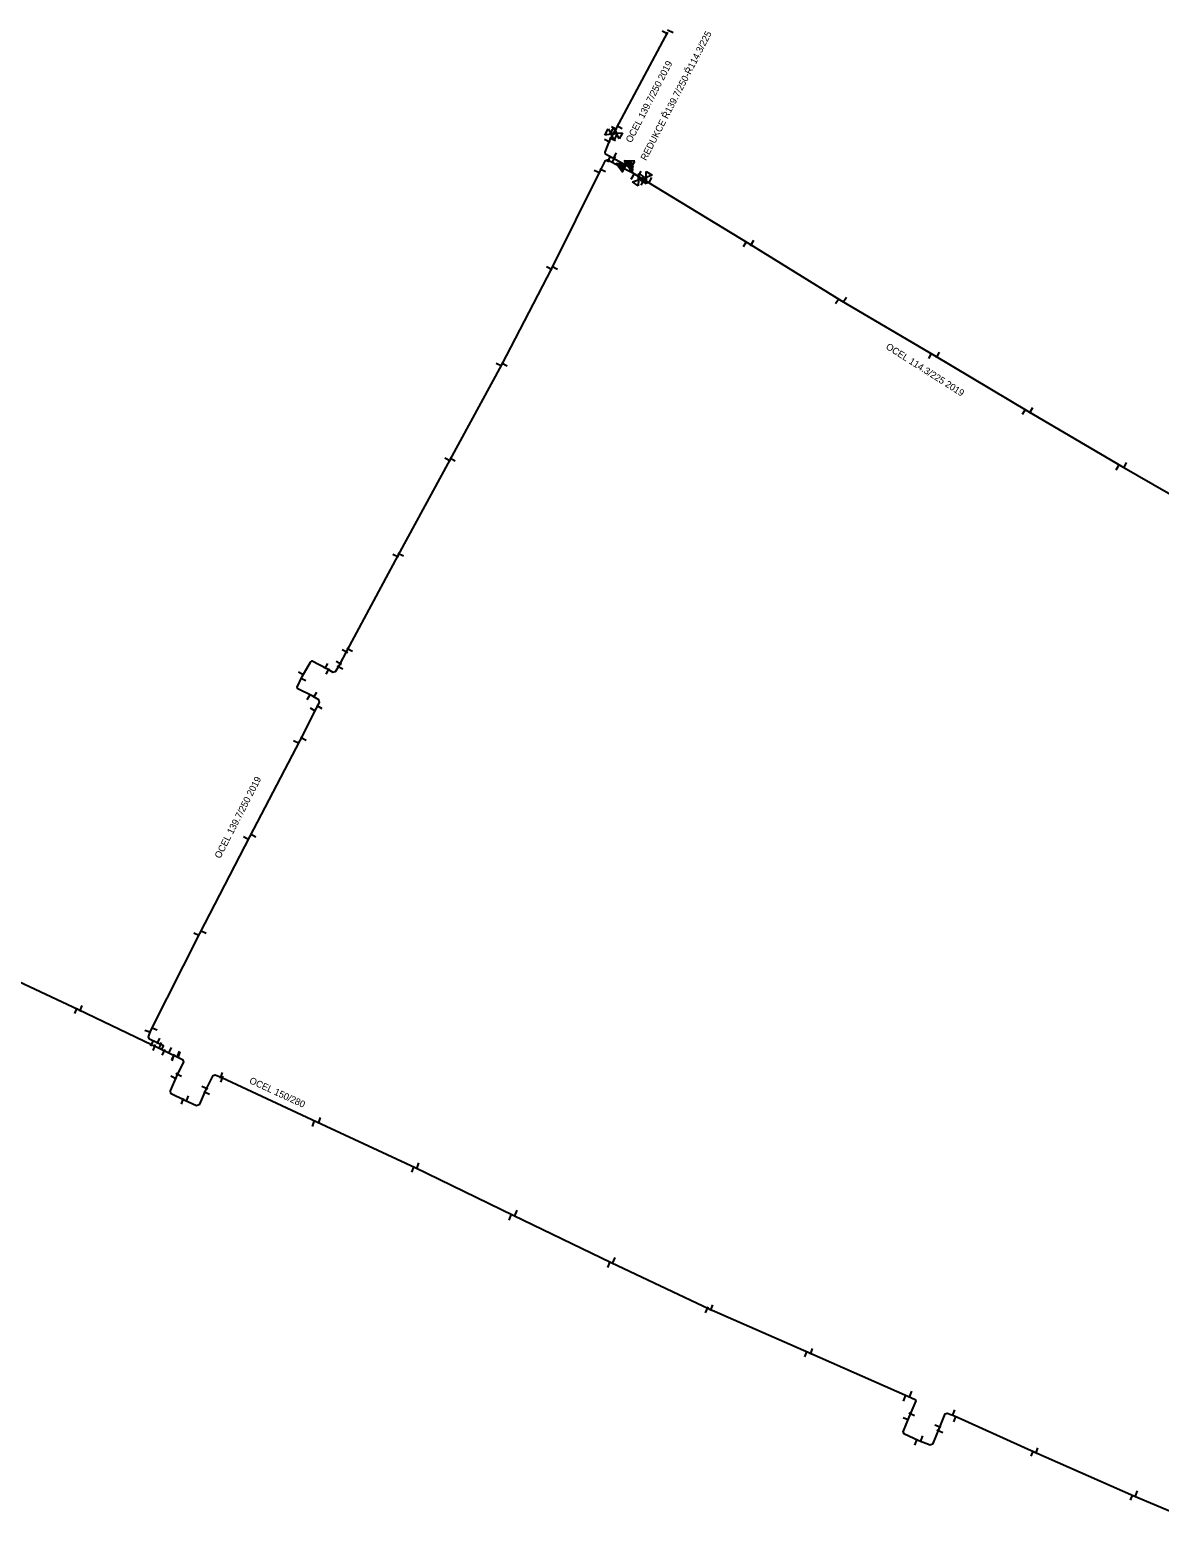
# Model space of a CAD drawing. Extents: x -642943 to -623314, y -1138561 to -1113539.
# Drawn here: x -642250.7 to -642125.9, y -1113706.4 to -1113539.9 of the extents above; entities that cross this region are included whole.
import ezdxf

# ---------------------------------------------------------------- set-up
doc = ezdxf.new("R2010")
doc.units = 0
for name, color, linetype in [('horkovod armatury', 7, 'Continuous'), ('horkovod dimenze', 7, 'Continuous'), ('horkovod předisol', 7, 'Continuous'), ('horkovod sváry', 7, 'Continuous'), ('horkovod trasa', 7, 'Continuous')]:
    doc.layers.add(name, color=color, linetype=linetype)

# ---------------------------------------------------------------- blocks, each defined once
blk = doc.blocks.new('SPH_2')
at = {"layer": 'horkovod sváry'}
blk.add_line((0, -0.035), (0, 0.035), dxfattribs=at)
blk = doc.blocks.new('SPH_1')
at = {"layer": 'horkovod sváry'}
blk.add_line((0, -0.035), (0, 0.035), dxfattribs=at)
blk = doc.blocks.new('SPH')
at = {"layer": 'horkovod sváry'}
blk.add_line((0, -0.035), (0, 0.035), dxfattribs=at)
blk = doc.blocks.new('SH')
at = {"layer": 'horkovod armatury'}
for p, q in [((-0.057, -0.039), (-0.056, 0.038)), ((-0.056, 0.038), (0, 0)), ((0.001, 0), (0.058, 0.037)), ((0.058, 0.037), (0.058, -0.039)), ((0.001, 0), (-0.057, -0.039)), ((0.058, -0.039), (0.001, 0))]:
    blk.add_line(p, q, dxfattribs=at)
blk = doc.blocks.new('REH')
at = {"layer": 'horkovod armatury'}
for points in [[(-0.052, -0.051), (0.05, 0), (-0.051, 0.05), (-0.052, -0.051)], [(-0.035, -0.025), (0.017, 0), (-0.035, 0.025), (-0.035, -0.025)], [(-0.026, -0.012), (0, 0), (-0.026, 0.012), (-0.026, -0.012)]]:
    blk.add_lwpolyline(points, dxfattribs=at)

msp = doc.modelspace()

# ---------------------------------------------------------------- linework, layer by layer
at = {"layer": 'horkovod předisol'}
for points in [[(-642184.17, -1113555.6), (-642184.11, -1113555.22), (-642187.11, -1113553.58), (-642187.16, -1113553.34), (-642186.62, -1113552.04), (-642185.89, -1113550.71), (-642180.23, -1113540.09)], [(-642236.15, -1113652.48), (-642235.95, -1113652.06), (-642237.48, -1113651.35), (-642237.6, -1113651.1), (-642237.34, -1113650.38), (-642231.92, -1113639.66), (-642226.42, -1113628.99), (-642220.86, -1113618.36), (-642219.04, -1113614.79), (-642218.71, -1113614.14), (-642218.79, -1113613.86), (-642219.52, -1113613.42), (-642221.11, -1113612.63), (-642221.17, -1113612.46), (-642220.64, -1113611.27), (-642219.7, -1113609.68), (-642219.52, -1113609.56), (-642217.89, -1113610.41), (-642217.23, -1113610.81), (-642216.94, -1113610.73), (-642216.51, -1113610.03), (-642215.64, -1113608.41), (-642210.02, -1113597.9), (-642204.28, -1113587.33), (-642198.57, -1113576.85), (-642193.03, -1113566.19), (-642187.71, -1113555.45), (-642187.12, -1113554.28), (-642186.9, -1113554.2), (-642184.17, -1113555.6)], [(-642184.17, -1113555.6), (-642182.56, -1113556.6), (-642171.26, -1113563.46), (-642161.04, -1113569.77), (-642150.78, -1113575.8), (-642140.45, -1113581.95), (-642130.09, -1113588.06), (-642119.71, -1113594.02), (-642114.99, -1113596.73), (-642114.57, -1113596.97)], [(-642256.19, -1113642.97), (-642245.34, -1113648.08), (-642234.52, -1113653.27), (-642233.87, -1113653.57), (-642233.75, -1113653.84), (-642234.52, -1113655.41), (-642235.23, -1113657.06), (-642235.18, -1113657.3), (-642233.59, -1113658.09), (-642232.3, -1113658.66), (-642231.94, -1113658.51), (-642231.26, -1113656.99), (-642230.46, -1113655.34), (-642230.25, -1113655.29), (-642229.52, -1113655.56), (-642219.02, -1113660.49), (-642208.13, -1113665.51), (-642197.31, -1113670.77), (-642186.48, -1113676), (-642175.65, -1113681.14), (-642164.66, -1113685.97), (-642153.71, -1113690.78), (-642152.91, -1113691.13), (-642152.84, -1113691.31), (-642153.61, -1113693.1), (-642154.26, -1113694.7), (-642154.17, -1113694.92), (-642152.51, -1113695.66), (-642151.24, -1113696.16), (-642150.9, -1113696.01), (-642150.25, -1113694.4), (-642149.57, -1113692.73), (-642149.36, -1113692.65), (-642148.57, -1113692.96), (-642139.69, -1113696.96), (-642128.74, -1113701.77), (-642117.68, -1113706.43)]]:
    msp.add_lwpolyline(points, dxfattribs=at)
at = {"layer": 'horkovod trasa'}
for points in [[(-642184.17, -1113555.6), (-642184.11, -1113555.22), (-642187.11, -1113553.58), (-642187.16, -1113553.34), (-642186.62, -1113552.04), (-642185.89, -1113550.71), (-642180.23, -1113540.09)], [(-642236.15, -1113652.48), (-642235.95, -1113652.06), (-642237.48, -1113651.35), (-642237.6, -1113651.1), (-642237.34, -1113650.38), (-642231.92, -1113639.66), (-642226.42, -1113628.99), (-642220.86, -1113618.36), (-642219.04, -1113614.79), (-642218.71, -1113614.14), (-642218.79, -1113613.86), (-642219.52, -1113613.42), (-642221.11, -1113612.63), (-642221.17, -1113612.46), (-642220.64, -1113611.27), (-642219.7, -1113609.68), (-642219.52, -1113609.56), (-642217.89, -1113610.41), (-642217.23, -1113610.81), (-642216.94, -1113610.73), (-642216.51, -1113610.03), (-642215.64, -1113608.41), (-642210.02, -1113597.9), (-642204.28, -1113587.33), (-642198.57, -1113576.85), (-642193.03, -1113566.19), (-642187.71, -1113555.45), (-642187.12, -1113554.28), (-642186.9, -1113554.2), (-642184.17, -1113555.6)], [(-642184.17, -1113555.6), (-642182.56, -1113556.6), (-642171.26, -1113563.46), (-642161.04, -1113569.77), (-642150.78, -1113575.8), (-642140.45, -1113581.95), (-642130.09, -1113588.06), (-642119.71, -1113594.02), (-642114.99, -1113596.73), (-642114.57, -1113596.97)], [(-642256.19, -1113642.97), (-642245.34, -1113648.08), (-642234.52, -1113653.27), (-642233.87, -1113653.57), (-642233.75, -1113653.84), (-642234.52, -1113655.41), (-642235.23, -1113657.06), (-642235.18, -1113657.3), (-642233.59, -1113658.09), (-642232.3, -1113658.66), (-642231.94, -1113658.51), (-642231.26, -1113656.99), (-642230.46, -1113655.34), (-642230.25, -1113655.29), (-642229.52, -1113655.56), (-642219.02, -1113660.49), (-642208.13, -1113665.51), (-642197.31, -1113670.77), (-642186.48, -1113676), (-642175.65, -1113681.14), (-642164.66, -1113685.97), (-642153.71, -1113690.78), (-642152.91, -1113691.13), (-642152.84, -1113691.31), (-642153.61, -1113693.1), (-642154.26, -1113694.7), (-642154.17, -1113694.92), (-642152.51, -1113695.66), (-642151.24, -1113696.16), (-642150.9, -1113696.01), (-642150.25, -1113694.4), (-642149.57, -1113692.73), (-642149.36, -1113692.65), (-642148.57, -1113692.96), (-642139.69, -1113696.96), (-642128.74, -1113701.77), (-642117.68, -1113706.43)]]:
    msp.add_lwpolyline(points, dxfattribs=at)

# ---------------------------------------------------------------- block references
at = {"layer": 'horkovod armatury'}
for name, p, xscale, yscale, rotation in [('SH', (-642186.5, -1113551.38), 9.999986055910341, 9.999986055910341, -26.88435010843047), ('SH', (-642185.91, -1113551.25), 10.000006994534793, 10.000006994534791, -29.27614640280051), ('REH', (-642184.59, -1113554.54), 9.999996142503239, 9.999996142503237, 151.89497254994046), ('REH', (-642185.46, -1113554.86), 9.999996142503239, 9.999996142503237, 151.89497254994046), ('SH', (-642183.48, -1113556.4), 9.999997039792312, 9.99999703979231, 53.67006989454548), ('SH', (-642182.61, -1113556.18), 9.999974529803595, 9.999974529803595, 57.786069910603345)]:
    msp.add_blockref(name, p, dxfattribs=dict(at, xscale=xscale, yscale=yscale, rotation=rotation))
at = {"layer": 'horkovod sváry'}
for name, p, xscale, yscale, rotation in [('SPH_2', (-642180.53, -1113540.15), 9.999978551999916, 9.999978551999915, 62.31888807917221), ('SPH_2', (-642179.94, -1113540.03), 9.999982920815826, 9.999982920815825, 64.24765710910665), ('SPH_2', (-642186.15, -1113550.73), 9.999997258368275, 9.999997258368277, 60.6258959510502), ('SPH_2', (-642185.57, -1113550.61), 10.00001616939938, 10.00001616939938, 62.59252983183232), ('SPH_2', (-642186.92, -1113552.09), 9.999993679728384, 9.999993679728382, -116.72291011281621), ('SPH', (-642186.35, -1113551.96), 9.999974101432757, 9.999974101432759, 66.8583385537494), ('SPH_1', (-642186.72, -1113554.13), 10.000007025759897, 10.000007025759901, -25.17425616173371), ('SPH_2', (-642186.18, -1113554.12), 10.000007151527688, 10.000007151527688, -30.295557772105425), ('SPH_2', (-642186.07, -1113553.76), 10.000006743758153, 10.000006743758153, -26.136216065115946), ('SPH_2', (-642188.04, -1113555.53), 10.000022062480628, 10.00002206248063, 66.88282643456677), ('SPH_2', (-642187.42, -1113555.38), 9.999991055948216, 9.999991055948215, 64.1335777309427), ('SPH_2', (-642185.32, -1113554.94), 10.000023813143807, 10.000023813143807, -26.353618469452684), ('SPH', (-642184.43, -1113554.63), 10.000008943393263, 10.000008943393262, -29.163029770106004), ('SPH_2', (-642184.33, -1113555.19), 10.00000126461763, 10.00000126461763, -30.741561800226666), ('SPH_1', (-642184.22, -1113555.17), 10.000014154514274, 10.000014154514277, -32.07388029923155), ('SPH_2', (-642184.1, -1113556.02), 9.99998650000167, 9.999986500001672, -29.94337408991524), ('SPH_2', (-642183.35, -1113555.76), 10.000009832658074, 10.000009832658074, -29.343757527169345), ('SPH', (-642183.02, -1113556.68), 10.000008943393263, 10.000008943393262, -29.163029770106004), ('SPH', (-642182.16, -1113556.46), 10.000008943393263, 10.000008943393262, -29.163029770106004), ('SPH_2', (-642171.67, -1113563.47), 10.00000557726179, 10.000005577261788, -31.740132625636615), ('SPH_2', (-642170.91, -1113563.39), 9.999982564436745, 9.999982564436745, -29.43264625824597), ('SPH_2', (-642193.33, -1113566.18), 10.000000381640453, 10.000000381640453, 61.67257247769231), ('SPH_1', (-642192.73, -1113566.16), 10.000009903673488, 10.000009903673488, 61.89424097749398), ('SPH', (-642161.5, -1113569.78), 10.000010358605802, 10.000010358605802, -34.35873078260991), ('SPH_2', (-642160.7, -1113569.67), 10.000010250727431, 10.000010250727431, -34.87908256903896), ('SPH_2', (-642151.23, -1113575.84), 10.00001555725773, 10.000015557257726, -30.23529246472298), ('SPH_1', (-642150.37, -1113575.77), 9.999971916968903, 9.999971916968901, -28.154584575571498), ('SPH_2', (-642198.88, -1113576.85), 10.000001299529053, 10.000001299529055, 64.03334288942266), ('SPH_2', (-642198.3, -1113576.84), 10.000004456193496, 10.000004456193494, 63.22124863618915), ('SPH_1', (-642140.85, -1113582), 9.999983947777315, 9.999983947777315, -30.143722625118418), ('SPH_2', (-642140.08, -1113581.87), 9.999993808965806, 9.999993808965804, -29.011949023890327), ('SPH_2', (-642204.56, -1113587.32), 9.99999884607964, 9.999998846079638, 63.87356868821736), ('SPH_1', (-642204.03, -1113587.32), 9.999996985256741, 9.999996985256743, 59.8646506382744), ('SPH_2', (-642130.52, -1113588.13), 9.999982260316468, 9.99998226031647, -30.97752930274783), ('SPH_2', (-642129.7, -1113587.94), 10.000014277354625, 10.000014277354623, -25.799958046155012), ('SPH', (-642210.31, -1113597.95), 9.999983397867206, 9.999983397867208, 65.25152537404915), ('SPH_1', (-642209.76, -1113597.84), 10.00000907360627, 10.000009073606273, 65.20281489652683), ('SPH_2', (-642215.9, -1113608.5), 9.999993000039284, 9.999993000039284, 60.6705728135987), ('SPH', (-642215.39, -1113608.34), 10.00001747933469, 10.000017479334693, 60.83852518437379), ('SPH_2', (-642220.74, -1113610.96), 10.000004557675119, 10.000004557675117, 61.23369429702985), ('SPH_2', (-642217.96, -1113610.14), 10.000022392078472, 10.000022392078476, -29.315562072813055), ('SPH_1', (-642217.81, -1113610.7), 10.000010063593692, 10.000010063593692, -29.85958177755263), ('SPH_2', (-642216.59, -1113609.79), 10.000014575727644, 10.000014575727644, 59.01542423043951), ('SPH_2', (-642216.44, -1113610.27), 9.999976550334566, 9.999976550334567, -116.56505117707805), ('SPH_2', (-642220.52, -1113611.61), 9.999998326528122, 9.99999832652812, 62.50648925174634), ('SPH_2', (-642219.88, -1113613.52), 10.00000425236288, 10.000004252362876, -31.555537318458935), ('SPH_1', (-642219.2, -1113613.3), 10.00000859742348, 10.000008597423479, -30.509617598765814), ('SPH_2', (-642219.42, -1113614.95), 10.000015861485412, 10.000015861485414, 59.41419538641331), ('SPH_2', (-642218.71, -1113614.66), 10.000010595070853, 10.00001059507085, 57.85838605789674), ('SPH_2', (-642221.27, -1113618.53), 9.999997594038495, 9.999997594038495, 66.18498871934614), ('SPH_2', (-642220.51, -1113618.19), 10.000005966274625, 10.000005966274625, 60.97527514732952), ('SPH_2', (-642226.82, -1113629.16), 10.000007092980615, 10.000007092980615, 62.119942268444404), ('SPH_2', (-642226.04, -1113628.85), 10.000002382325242, 10.000002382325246, 60.659585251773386), ('SPH_2', (-642232.28, -1113639.78), 10.000009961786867, 10.000009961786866, 62.89144454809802), ('SPH_1', (-642231.55, -1113639.51), 10.000011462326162, 10.000011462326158, 65.39752630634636), ('SPH_2', (-642245.61, -1113648.2), 9.999989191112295, 9.999989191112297, -22.551583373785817), ('SPH_2', (-642245.07, -1113647.95), 10.00002882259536, 10.00002882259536, -20.85517039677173), ('SPH_2', (-642237.69, -1113650.51), 9.999996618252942, 9.999996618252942, 71.7509210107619), ('SPH_1', (-642236.98, -1113650.22), 10.000014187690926, 10.000014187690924, 69.24269579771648), ('SPH_1', (-642237.2, -1113651.81), 9.999976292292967, 9.999976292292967, -23.22437499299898), ('SPH_2', (-642236.97, -1113652.26), 9.99998808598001, 9.99998808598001, -22.36018066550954), ('SPH_1', (-642236.49, -1113651.54), 10.000002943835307, 10.000002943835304, -24.802197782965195), ('SPH_2', (-642236.31, -1113652.04), 10.000014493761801, 10.0000144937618, -21.72426895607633), ('SPH', (-642235.22, -1113652.57), 9.999998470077, 9.999998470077, -26.015938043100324), ('SPH_2', (-642235.94, -1113652.79), 10.000022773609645, 10.000022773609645, -27.064166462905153), ('SPH_1', (-642234.88, -1113653.32), 10.00001258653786, 10.00001258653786, -23.21876959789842), ('SPH_1', (-642234.88, -1113653.42), 10.000006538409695, 10.000006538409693, -18.612128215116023), ('SPH_1', (-642234.32, -1113652.99), 10.00002490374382, 10.00002490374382, -21.95678050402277), ('SPH_2', (-642234.22, -1113653.07), 10.00001812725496, 10.000018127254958, -16.703563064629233), ('SPH_2', (-642234.83, -1113655.6), 9.999992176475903, 9.999992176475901, 63.15454854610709), ('SPH_2', (-642234.26, -1113655.29), 10.000013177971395, 10.000013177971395, 62.58560835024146), ('SPH_2', (-642229.55, -1113655.34), 10.000021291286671, 10.000021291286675, -19.332101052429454), ('SPH_2', (-642229.49, -1113655.76), 9.99998149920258, 9.999981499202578, -21.19284314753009), ('SPH_2', (-642231.38, -1113656.72), 10.000007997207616, 10.000007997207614, 66.70426252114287), ('SPH_2', (-642231.19, -1113657.3), 10.00001061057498, 10.00001061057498, 64.44515217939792), ('SPH_2', (-642233.85, -1113658.19), 10.000011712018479, 10.000011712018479, -20.82266310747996), ('SPH_2', (-642233.33, -1113657.93), 9.999989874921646, 9.999989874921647, -20.909226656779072), ('SPH_2', (-642219.37, -1113660.65), 10.000008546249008, 10.000008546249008, -19.54036170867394), ('SPH_1', (-642218.7, -1113660.33), 9.999988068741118, 9.99998806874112, -18.124123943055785), ('SPH_2', (-642208.39, -1113665.7), 9.999996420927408, 9.999996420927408, -23.455629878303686), ('SPH_2', (-642207.85, -1113665.33), 10.000023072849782, 10.000023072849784, -20.124889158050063), ('SPH_2', (-642197.63, -1113671), 9.999981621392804, 9.999981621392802, -23.918332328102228), ('SPH_1', (-642197.02, -1113670.55), 9.999994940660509, 9.99999494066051, -21.997704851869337), ('SPH', (-642186.2, -1113675.79), 10.000005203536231, 10.000005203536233, -23.138683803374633), ('SPH', (-642186.73, -1113676.23), 9.999992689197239, 9.999992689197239, -23.667830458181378), ('SPH_2', (-642175.37, -1113681.02), 10.000018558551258, 10.000018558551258, -22.00800966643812), ('SPH_2', (-642175.92, -1113681.25), 9.99998188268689, 9.99998188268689, -22.68744877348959), ('SPH_2', (-642164.36, -1113685.86), 10.000014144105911, 10.000014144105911, -19.426863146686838), ('SPH_2', (-642164.96, -1113686.09), 10.00000710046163, 10.00000710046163, -20.288396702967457), ('SPH_2', (-642154.06, -1113691), 10.00000460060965, 10.000004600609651, -20.972899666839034), ('SPH_2', (-642153.39, -1113690.56), 10.000012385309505, 10.000012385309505, -23.07078954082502), ('SPH_1', (-642148.65, -1113692.63), 9.999985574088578, 9.99998557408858, -20.617906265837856), ('SPH_2', (-642153.91, -1113693.3), 10.00001881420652, 10.00001881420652, 67.82527157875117), ('SPH_2', (-642153.29, -1113692.81), 10.000012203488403, 10.000012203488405, 65.31944782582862), ('SPH_2', (-642150.39, -1113694.12), 9.999982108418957, 9.999982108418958, 69.86877331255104), ('SPH_2', (-642148.49, -1113693.28), 10.000002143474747, 10.000002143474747, -22.089511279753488), ('SPH_2', (-642152.81, -1113695.86), 10.000006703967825, 10.000006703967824, -20.387418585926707), ('SPH_2', (-642152.19, -1113695.5), 10.000018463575, 10.000018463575, -20.855764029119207), ('SPH_1', (-642150.17, -1113694.68), 10.000006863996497, 10.000006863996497, 67.19283793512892), ('SPH_2', (-642139.95, -1113697.09), 10.000009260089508, 10.000009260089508, -21.352830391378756), ('SPH_2', (-642139.45, -1113696.81), 9.999975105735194, 9.999975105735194, -19.750918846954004), ('SPH_2', (-642128.97, -1113701.95), 9.999988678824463, 9.99998867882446, -21.820285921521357), ('SPH_2', (-642128.46, -1113701.57), 10.000023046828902, 10.000023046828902, -19.85092044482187)]:
    msp.add_blockref(name, p, dxfattribs=dict(at, xscale=xscale, yscale=yscale, rotation=rotation))

# ---------------------------------------------------------------- texts
at = {"layer": 'horkovod dimenze'}
for s, rotation, p in [('REDUKCE Ř139.7/250-Ř114.3/225', 62.7636, (-642182.63, -1113554.35)), ('OCEL 139.7/250 2019', 62.7636, (-642184.26, -1113552.38)), ('OCEL 114.3/225 2019', 327.6142, (-642156.21, -1113575.03)), ('OCEL 139.7/250 2019', 62.7636, (-642229.69, -1113631.45)), ('OCEL 150/280', 335.3019, (-642226.54, -1113656.17))]:
    msp.add_text(s, height=0.75, rotation=rotation, dxfattribs=at).set_placement(p)

doc.saveas('drawing.dxf')
